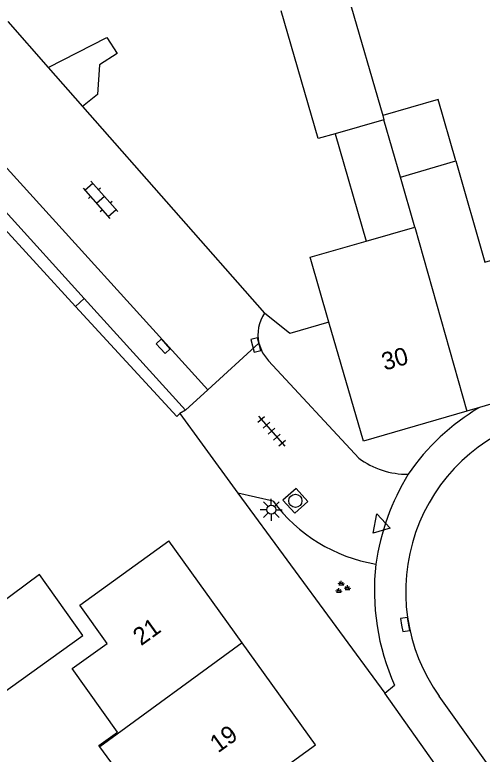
# Model space of a CAD drawing. Extents: x 136000 to 138005, y 398500 to 400500.
# Drawn here: x 137531.81 to 137558.34, y 399101.56 to 399143.5 of the extents above; entities that cross this region are included whole.
import ezdxf

# ---------------------------------------------------------------- set-up
doc = ezdxf.new("R2010")
doc.units = 0
for name, color, linetype in [('gg-afsc-erfafscheiding', 7, 'Continuous'), ('gg-anno-huisnummerreeks BGT', 7, 'Continuous'), ('gg-bbg-gedigitaliseerde bebouwing', 7, 'Continuous'), ('gg-bbg-gedigitaliseerde bijgebouw', 7, 'Continuous'), ('gg-bbg-hoofdgebouw', 7, 'Continuous'), ('gg-bbg-luifel en loopbrug', 7, 'Continuous'), ('gg-bbg-tussenscheiding', 7, 'Continuous'), ('gg-knt-verharding', 7, 'Continuous'), ('gg-knt-verharding nz', 7, 'Continuous'), ('gt-grn-groengrens', 7, 'Continuous'), ('gt-grn-weggrens', 7, 'Continuous'), ('gt-symb-groenvak', 7, 'Continuous'), ('gt-symb-klinker verharding', 7, 'Continuous'), ('gt-symb-kolk', 7, 'Continuous'), ('gt-symb-lichtmast', 7, 'Continuous'), ('gt-symb-rioolschacht', 7, 'Continuous'), ('gt-symb-tegel verharding', 7, 'Continuous'), ('gt-symb-waterafsluiter', 7, 'Continuous')]:
    doc.layers.add(name, color=color, linetype=linetype)

# ---------------------------------------------------------------- blocks, each defined once
blk = doc.blocks.new('gt0-KL1')
at = {"layer": 'gt-symb-klinker verharding'}
for p, q in [((-0.5, 0.3), (-0.5, 0.45)), ((0.5, 0.3), (0.5, 0.45)), ((-1.15, 0.3), (1.15, 0.3)), ((-1, -0.3), (-1, 0.3)), ((0, -0.3), (0, 0.3)), ((1, -0.3), (1, 0.3)), ((-1.15, -0.3), (1.15, -0.3)), ((-0.5, -0.45), (-0.5, -0.3)), ((0.5, -0.45), (0.5, -0.3))]:
    blk.add_line(p, q, dxfattribs=at)
blk = doc.blocks.new('gt0-KOLK')
at = {"layer": 'gt-symb-kolk'}
blk.add_lwpolyline([(0, 0), (0.375, 0), (0.375, 0.4), (-0.375, 0.4), (-0.375, 0), (0, 0)], dxfattribs=at)
blk = doc.blocks.new('gt0-WAFSL')
at = {"layer": 'gt-symb-waterafsluiter'}
for p, q in [((-0.5, -0.333), (0, 0.667)), ((0, 0.667), (0.5, -0.333)), ((0.5, -0.333), (-0.5, -0.333))]:
    blk.add_line(p, q, dxfattribs=at)
blk = doc.blocks.new('gt0-LMAST')
at = {"layer": 'gt-symb-lichtmast'}
for p, q in [((-0.182, 0.173), (-0.447, 0.438)), ((-0.005, 0.246), (-0.005, 0.621)), ((0.172, 0.173), (0.437, 0.438)), ((-0.255, -0.004), (-0.63, -0.004)), ((-0.182, -0.181), (-0.447, -0.446)), ((-0.005, -0.254), (-0.005, -0.629)), ((0.437, -0.446), (0.172, -0.181)), ((0.245, -0.004), (0.62, -0.004))]:
    blk.add_line(p, q, dxfattribs=at)
blk.add_circle((-0.005, -0.004), 0.25, dxfattribs=at)
blk = doc.blocks.new('gt0-RS')
at = {"layer": 'gt-symb-rioolschacht'}
blk.add_lwpolyline([(-0.5, -0.5), (0.5, -0.5), (0.5, 0.5), (-0.5, 0.5)], close=True, dxfattribs=at)
blk.add_circle((0, 0), 0.375, dxfattribs=at)
blk = doc.blocks.new('gt0-TEG1')
at = {"layer": 'gt-symb-tegel verharding'}
for p, q in [((-1.125, 0), (1.125, 0)), ((-0.9, -0.25), (-0.9, 0.25)), ((-0.45, -0.25), (-0.45, 0.25)), ((0, -0.25), (0, 0.25)), ((0.45, -0.25), (0.45, 0.25)), ((0.9, -0.25), (0.9, 0.25))]:
    blk.add_line(p, q, dxfattribs=at)
blk = doc.blocks.new('gt0-GRVAK')
at = {"layer": 'gt-symb-groenvak'}
for p, q in [((-0.11, 0.189), (-0.228, 0.24)), ((-0.182, 0.153), (0.088, 0.153)), ((-0.091, 0.211), (-0.156, 0.322)), ((-0.047, 0.214), (-0.047, 0.393)), ((-0.004, 0.211), (0.061, 0.322)), ((0.015, 0.189), (0.133, 0.24)), ((0.262, -0.052), (0.197, 0.059)), ((0.305, -0.049), (0.305, 0.13)), ((0.349, -0.052), (0.414, 0.059)), ((-0.245, -0.228), (-0.363, -0.177)), ((-0.318, -0.264), (-0.047, -0.264)), ((-0.226, -0.206), (-0.291, -0.095)), ((-0.183, -0.203), (-0.183, -0.024)), ((-0.139, -0.206), (-0.074, -0.095)), ((-0.12, -0.228), (-0.002, -0.177)), ((0.243, -0.074), (0.125, -0.023)), ((0.17, -0.11), (0.441, -0.11)), ((0.368, -0.074), (0.486, -0.023))]:
    blk.add_line(p, q, dxfattribs=at)

msp = doc.modelspace()

# ---------------------------------------------------------------- linework, layer by layer
at = {"layer": 'gg-afsc-erfafscheiding'}
for p, q in [((137531.408, 399143.115), (137533.706, 399140.509)), ((137535.661, 399138.292), (137545.987, 399126.583))]:
    msp.add_line(p, q, dxfattribs=at)
msp.add_lwpolyline([(137549.636, 399126.071), (137547.417, 399125.428), (137545.987, 399126.583)], dxfattribs=at)
at = {"layer": 'gg-bbg-gedigitaliseerde bebouwing'}
for p, q in [((137553.7, 399134.3), (137556.844, 399135.209)), ((137540.57, 399096.59), (137536.636, 399101.984))]:
    msp.add_line(p, q, dxfattribs=at)
for points in [[(137556.844, 399135.209), (137558.493, 399129.47), (137561.443, 399130.318), (137563.62, 399122.8)], [(137537.06, 399107.845), (137535.499, 399110.019), (137540.56, 399113.661)], [(137537.632, 399102.815), (137535.058, 399106.412), (137537.06, 399107.845)], [(137536.636, 399101.984), (137536.582, 399102.058), (137537.632, 399102.815)]]:
    msp.add_lwpolyline(points, dxfattribs=at)
at = {"layer": 'gg-bbg-gedigitaliseerde bijgebouw'}
for p, q in [((137550.662, 399144.812), (137552.693, 399137.783)), ((137552.76, 399137.552), (137549.988, 399136.752)), ((137552.693, 399137.783), (137552.76, 399137.552))]:
    msp.add_line(p, q, dxfattribs=at)
for points in [[(137549.988, 399136.752), (137549.032, 399136.476), (137546.934, 399143.735)], [(137530.949, 399104.915), (137535.679, 399108.301), (137533.21, 399111.751), (137528.533, 399108.29)]]:
    msp.add_lwpolyline(points, dxfattribs=at)
at = {"layer": 'gg-bbg-hoofdgebouw'}
for p, q in [((137554.516, 399131.46), (137553.7, 399134.3)), ((137551.747, 399130.664), (137554.516, 399131.46)), ((137551.6, 399119.32), (137549.636, 399126.071)), ((137560.955, 399122.028), (137558.187, 399121.227)), ((137558.187, 399121.227), (137557.465, 399121.018)), ((137557.465, 399121.018), (137551.6, 399119.32)), ((137544.715, 399107.876), (137540.56, 399113.661)), ((137548.87, 399102.091), (137544.715, 399107.876))]:
    msp.add_line(p, q, dxfattribs=at)
for points in [[(137549.636, 399126.071), (137548.566, 399129.75), (137551.747, 399130.664)], [(137540.57, 399096.59), (137543.617, 399098.793), (137543.854, 399098.465), (137548.87, 399102.091)]]:
    msp.add_lwpolyline(points, dxfattribs=at)
at = {"layer": 'gg-bbg-luifel en loopbrug'}
for p, q in [((137533.706, 399140.509), (137535.661, 399138.292)), ((137553.7, 399134.3), (137552.76, 399137.552)), ((137549.988, 399136.752), (137551.747, 399130.664))]:
    msp.add_line(p, q, dxfattribs=at)
for points in [[(137533.706, 399140.509), (137537.033, 399142.221), (137537.618, 399141.308), (137536.611, 399140.664), (137536.5, 399138.979), (137535.661, 399138.292)], [(137556.844, 399135.209), (137555.844, 399138.688), (137552.693, 399137.783)]]:
    msp.add_lwpolyline(points, dxfattribs=at)
at = {"layer": 'gg-bbg-tussenscheiding'}
for p, q in [((137554.516, 399131.46), (137557.465, 399121.018)), ((137544.715, 399107.876), (137536.636, 399101.984))]:
    msp.add_line(p, q, dxfattribs=at)
at = {"layer": 'gg-knt-verharding'}
for p, q in [((137542.758, 399122.224), (137526.932, 399139.67)), ((137531.26, 399132.361), (137535.75, 399127.409)), ((137535.75, 399127.409), (137535.264, 399126.962)), ((137535.75, 399127.409), (137541.49, 399121.079)), ((137541.49, 399121.079), (137541.178, 399120.884)), ((137541.178, 399120.884), (137542.451, 399119.14)), ((137542.451, 399119.14), (137544.47, 399116.374)), ((137546.465, 399115.911), (137544.47, 399116.374)), ((137552.819, 399105.012), (137553.368, 399105.471)), ((137556.226, 399100.194), (137552.819, 399105.012))]:
    msp.add_line(p, q, dxfattribs=at)
for points in [[(137545.662, 399124.875), (137545.863, 399124.333), (137546.2, 399123.864), (137551.327, 399118.357)], [(137583.136, 399069.229), (137580.249, 399071.797), (137578.152, 399073.925), (137576.323, 399076.233), (137555.897, 399104.842)]]:
    msp.add_lwpolyline(points, dxfattribs=at)
for centre, radius, start, end in [((137547.778, 399125.357), 2.17, 145.6141, 192.8389), ((137564.622, 399110.3), 12.682, 120.4942, 145.7324), ((137564.218, 399110.783), 10.224, 106.1835, 215.5281), ((137554.085, 399122.044), 4.604, 233.2027, 270.7107), ((137553.824, 399121.393), 9.177, 216.6826, 260.4328), ((137565.371, 399110.858), 13.156, 173.5128, 204.1687)]:
    msp.add_arc(centre, radius, start, end, dxfattribs=at)
at = {"layer": 'gg-knt-verharding nz'}
msp.add_line((137542.758, 399122.224), (137545.662, 399124.875), dxfattribs=at)
at = {"layer": 'gt-grn-groengrens'}
for p, q in [((137530.741, 399131.884), (137535.264, 399126.962)), ((137544.47, 399116.374), (137552.819, 399105.012))]:
    msp.add_line(p, q, dxfattribs=at)
msp.add_lwpolyline([(137535.264, 399126.962), (137540.999, 399120.72), (137541.178, 399120.884)], dxfattribs=at)
at = {"layer": 'gt-grn-weggrens'}
msp.add_line((137541.49, 399121.079), (137542.758, 399122.224), dxfattribs=at)
msp.add_arc((137565.672, 399110.389), 13.515, 148.5524, 171.6819, dxfattribs=at)

# ---------------------------------------------------------------- block references
at = {"layer": 'gt-symb-groenvak'}
msp.add_blockref('gt0-GRVAK', (137550.388, 399111.009), dxfattribs=at)
at = {"layer": 'gt-symb-klinker verharding', "rotation": -48.609197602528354}
msp.add_blockref('gt0-KL1', (137536.67, 399133.01), dxfattribs=at)
at = {"layer": 'gt-symb-kolk'}
for p, rotation in [((137540.088, 399124.566), -48.0000087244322), ((137545.681, 399124.823), 104.79367096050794), ((137553.765, 399108.879), -79.5106101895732)]:
    msp.add_blockref('gt0-KOLK', p, dxfattribs=dict(at, rotation=rotation))
at = {"layer": 'gt-symb-lichtmast'}
msp.add_blockref('gt0-LMAST', (137546.372, 399115.432), dxfattribs=at)
at = {"layer": 'gt-symb-rioolschacht', "rotation": -48.00000872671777}
msp.add_blockref('gt0-RS', (137547.734, 399115.932), dxfattribs=at)
at = {"layer": 'gt-symb-tegel verharding', "rotation": -48.609197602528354}
msp.add_blockref('gt0-TEG1', (137546.386, 399119.882), dxfattribs=at)
at = {"layer": 'gt-symb-waterafsluiter', "rotation": 16.134204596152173}
msp.add_blockref('gt0-WAFSL', (137552.543, 399114.554), dxfattribs=at)

# ---------------------------------------------------------------- texts
at = {"layer": 'gg-anno-huisnummerreeks BGT'}
for s, rotation, p in [('30', 16.1, (137552.797, 399123.311)), ('21', 35.7, (137538.977, 399107.678)), ('19', 35.7, (137543.342, 399101.6))]:
    msp.add_text(s, height=1, rotation=rotation, dxfattribs=at).set_placement(p)

doc.saveas('drawing.dxf')
